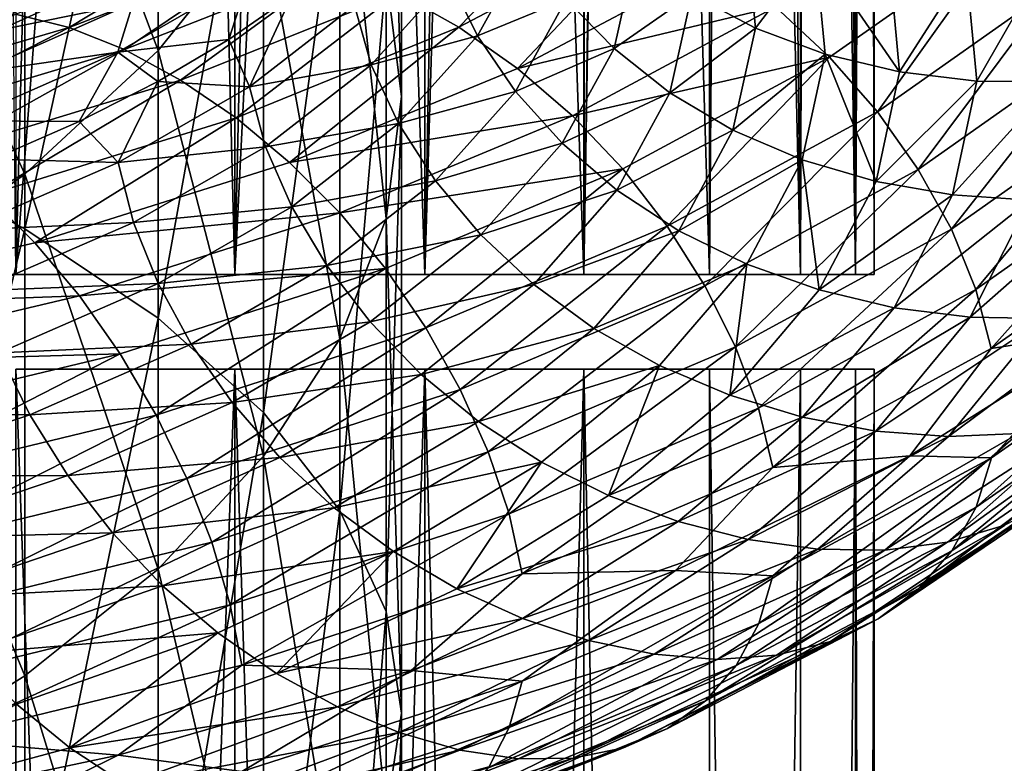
# Model space of a CAD drawing. Header units: metres. Extents: x -44 to 117, y -432 to 89.
# Tile 842 of 1056: x 10.98 to 16.19, y -95.59 to -91.65. Entities that reach past the tile are written whole.
import ezdxf

# ---------------------------------------------------------------- set-up
doc = ezdxf.new("R2010")
doc.units = ezdxf.units.M
doc.layers.add('solid_125568', color=7, linetype='CONTINUOUS')

msp = doc.modelspace()

# ---------------------------------------------------------------- linework, layer by layer
at = {"layer": 'solid_125568'}
for points in [[(10.960173, -93, 349.960144), (12.118184, -48, 348.664337), (10.959921, -48, 349.960388)], [(10.960173, -93, 349.960144), (12.118393, -93, 348.664093), (12.118184, -48, 348.664337)], [(12.118393, -93, 348.664093), (13.124092, -48, 347.246704), (12.118184, -48, 348.664337)], [(12.118393, -93, 348.664093), (13.124221, -93, 347.24649), (13.124092, -48, 347.246704)], [(13.124221, -93, 347.24649), (13.964926, -48, 345.725403), (13.124092, -48, 347.246704)], [(13.124221, -93, 347.24649), (13.96501, -93, 345.72522), (13.964926, -48, 345.725403)], [(13.96501, -93, 345.72522), (14.630137, -48, 344.119476), (13.964926, -48, 345.725403)], [(13.96501, -93, 345.72522), (14.63019, -93, 344.119324), (14.630137, -48, 344.119476)], [(15.11137, -93, 342.449127), (15.111359, -48, 342.449188), (14.630137, -48, 344.119476)], [(14.63019, -93, 344.119324), (15.11137, -93, 342.449127), (14.630137, -48, 344.119476)], [(15.402539, -93, 340.735443), (15.402534, -48, 340.735504), (15.111359, -48, 342.449188)], [(15.11137, -93, 342.449127), (15.402539, -93, 340.735443), (15.111359, -48, 342.449188)], [(15.5, -93, 339), (15.5, -73.585426, 339), (15.402534, -48, 340.735504)], [(15.402539, -93, 340.735443), (15.5, -93, 339), (15.402534, -48, 340.735504)], [(15.40254, -93, 337.264557), (15.414378, -74.941391, 337.373047), (15.5, -73.585426, 339)], [(15.5, -93, 339), (15.40254, -93, 337.264557), (15.5, -73.585426, 339)], [(15.40254, -93, 337.264557), (15.161779, -76.251862, 335.779694), (15.414378, -74.941391, 337.373047)], [(15.111373, -93, 335.550873), (14.752251, -77.500404, 334.243835), (15.161779, -76.251862, 335.779694)], [(15.40254, -93, 337.264557), (15.111373, -93, 335.550873), (15.161779, -76.251862, 335.779694)], [(14.630195, -93, 333.880676), (14.198511, -78.676224, 332.782898), (14.752251, -77.500404, 334.243835)], [(15.111373, -93, 335.550873), (14.630195, -93, 333.880676), (14.752251, -77.500404, 334.243835)], [(13.965014, -93, 332.274811), (13.990423, -79.040337, 332.32782), (14.198511, -78.676224, 332.782898)], [(14.630195, -93, 333.880676), (13.965014, -93, 332.274811), (14.198511, -78.676224, 332.782898)], [(13.965014, -93, 332.274811), (13.516288, -79.769272, 331.413177), (13.990423, -79.040337, 332.32782)], [(13.124227, -93, 330.75351), (12.721319, -80.774399, 330.144592), (13.516288, -79.769272, 331.413177)], [(13.965014, -93, 332.274811), (13.124227, -93, 330.75351), (13.516288, -79.769272, 331.413177)], [(12.118398, -93, 329.335907), (11.830434, -81.687386, 328.985474), (12.721319, -80.774399, 330.144592)], [(13.124227, -93, 330.75351), (12.118398, -93, 329.335907), (12.721319, -80.774399, 330.144592)], [(10.960174, -93, 328.039856), (10.860164, -82.506271, 327.940765), (11.830434, -81.687386, 328.985474)], [(12.118398, -93, 329.335907), (10.960174, -93, 328.039856), (11.830434, -81.687386, 328.985474)], [(10.163809, -92.317497, 190.176788), (10.163809, -88.466766, 191.893631), (11.007415, -88.993637, 192.959457)], [(13, -92.058594, 199.159698), (13, -88.921288, 200.868759), (12.918259, -89.66777, 202.118301)], [(13, -92.058594, 199.159698), (12.918259, -91.413582, 197.854874), (13, -88.921288, 200.868759)], [(11.007415, -92.758163, 191.281067), (10.163809, -92.317497, 190.176788), (11.007415, -88.993637, 192.959457)], [(11.007415, -92.758163, 191.281067), (11.007415, -88.993637, 192.959457), (11.712595, -89.559059, 194.103271)], [(11.712595, -91.814064, 205.710953), (11.712595, -89.197227, 207.418777), (11.007415, -89.936432, 208.458771)], [(11.712595, -91.814064, 205.710953), (12.270483, -91.123314, 204.554718), (11.712595, -89.197227, 207.418777)], [(11.712595, -93.231056, 192.466125), (11.007415, -92.758163, 191.281067), (11.712595, -89.559059, 194.103271)], [(11.712595, -93.231056, 192.466125), (11.712595, -89.559059, 194.103271), (12.270483, -90.155907, 195.310669)], [(12.918259, -92.703606, 200.464508), (12.918259, -89.66777, 202.118301), (12.674063, -90.404869, 203.352127)], [(12.918259, -92.703606, 200.464508), (13, -92.058594, 199.159698), (12.918259, -89.66777, 202.118301)], [(11.007415, -92.468437, 206.806305), (11.007415, -89.936432, 208.458771), (10.163809, -90.625252, 209.427856)], [(11.007415, -92.468437, 206.806305), (11.712595, -91.814064, 205.710953), (11.007415, -89.936432, 208.458771)], [(12.270483, -93.730247, 193.717056), (11.712595, -93.231056, 192.466125), (12.270483, -90.155907, 195.310669)], [(12.270483, -93.730247, 193.717056), (12.270483, -90.155907, 195.310669), (12.674063, -90.776688, 196.566467)], [(12.674063, -93.340508, 201.752914), (12.674063, -90.404869, 203.352127), (12.270483, -91.123314, 204.554718)], [(12.674063, -93.340508, 201.752914), (12.918259, -92.703606, 200.464508), (12.674063, -90.404869, 203.352127)], [(10.163809, -93.078209, 207.826996), (11.007415, -92.468437, 206.806305), (10.163809, -90.625252, 209.427856)], [(12.674063, -94.249451, 195.018143), (12.270483, -93.730247, 193.717056), (12.674063, -90.776688, 196.566467)], [(12.674063, -94.249451, 195.018143), (12.674063, -90.776688, 196.566467), (12.918259, -91.413582, 197.854874)], [(12.981617, -91.510033, 905.407959), (13.984574, -90.988968, 906.794495), (13.303488, -91.691826, 905.227966)], [(13.984574, -90.988968, 906.794495), (14.331314, -91.150787, 906.644043), (13.303488, -91.691826, 905.227966)], [(12.270483, -93.961281, 203.008728), (12.270483, -91.123314, 204.554718), (11.712595, -91.814064, 205.710953)], [(12.270483, -93.961281, 203.008728), (12.674063, -93.340508, 201.752914), (12.270483, -91.123314, 204.554718)], [(13.303488, -91.691826, 905.227966), (14.331314, -91.150787, 906.644043), (13.6139, -91.910088, 905.082886)], [(14.331314, -91.150787, 906.644043), (14.665727, -91.350212, 906.527588), (13.6139, -91.910088, 905.082886)], [(14.87246, -91.697395, 917.214539), (14.820868, -91.161583, 918.750549), (14.53603, -91.516884, 917.108276)], [(15.188924, -91.279213, 918.862671), (14.820868, -91.161583, 918.750549), (14.87246, -91.697395, 917.214539)], [(14.979478, -91.58429, 906.449036), (16.187019, -91.202698, 907.999939), (15.265076, -91.849258, 906.411621)], [(15.265076, -91.849258, 906.411621), (16.187019, -91.202698, 907.999939), (15.517887, -92.138489, 906.414673)], [(16.187019, -91.202698, 907.999939), (16.455189, -91.478378, 908.026855), (15.517887, -92.138489, 906.414673)], [(10.958654, -91.622978, 904.900635), (12.023949, -91.218788, 906.109985), (11.241536, -91.692924, 904.618713)], [(12.023949, -91.218788, 906.109985), (12.334306, -91.269928, 905.853821), (11.241536, -91.692924, 904.618713)], [(13.401952, -91.737991, 913.815186), (13.667377, -91.259438, 915.225586), (13.252989, -91.432793, 913.661316)], [(13.87194, -91.543175, 915.375916), (13.667377, -91.259438, 915.225586), (13.401952, -91.737991, 913.815186)], [(11.241536, -91.692924, 904.618713), (12.334306, -91.269928, 905.853821), (11.534742, -91.810379, 904.356201)], [(12.334306, -91.269928, 905.853821), (12.656024, -91.368217, 905.618164), (11.534742, -91.810379, 904.356201)], [(14.124368, -91.805069, 915.504822), (14.238192, -91.298645, 916.977051), (13.87194, -91.543175, 915.375916)], [(14.53603, -91.516884, 917.108276), (14.238192, -91.298645, 916.977051), (14.124368, -91.805069, 915.504822)], [(15.241847, -91.834709, 917.292847), (15.188924, -91.279213, 918.862671), (14.87246, -91.697395, 917.214539)], [(15.635324, -91.92765, 917.342651), (15.188924, -91.279213, 918.862671), (15.241847, -91.834709, 917.292847)], [(15.635324, -91.92765, 917.342651), (15.580966, -91.350777, 918.948364), (15.188924, -91.279213, 918.862671)], [(10.869204, -91.707787, 907.512451), (11.709315, -91.328293, 908.70874), (11.031415, -91.519981, 907.236084)], [(11.579905, -91.561882, 908.959534), (11.709315, -91.328293, 908.70874), (10.869204, -91.707787, 907.512451)], [(11.534742, -91.810379, 904.356201), (12.656024, -91.368217, 905.618164), (11.83148, -91.971268, 904.118774)], [(12.656024, -91.368217, 905.618164), (12.981617, -91.510033, 905.407959), (11.83148, -91.971268, 904.118774)], [(13.6139, -91.910088, 905.082886), (14.665727, -91.350212, 906.527588), (14.979478, -91.58429, 906.449036)], [(15.987391, -91.376785, 919.006592), (15.580966, -91.350777, 918.948364), (15.635324, -91.92765, 917.342651)], [(16.398596, -91.357765, 919.036438), (15.987391, -91.376785, 919.006592), (16.043219, -91.976242, 917.363831)], [(16.455866, -91.980484, 917.356262), (16.398596, -91.357765, 919.036438), (16.043219, -91.976242, 917.363831)], [(10.236534, -91.727295, 905.807129), (11.231927, -91.372841, 906.95105), (10.450805, -91.640366, 905.500854)], [(11.031415, -91.519981, 907.236084), (11.231927, -91.372841, 906.95105), (10.236534, -91.727295, 905.807129)], [(12.918259, -94.782135, 196.353012), (12.674063, -94.249451, 195.018143), (12.918259, -91.413582, 197.854874)], [(12.918259, -94.782135, 196.353012), (12.918259, -91.413582, 197.854874), (13, -92.058594, 199.159698)], [(16.043219, -91.976242, 917.363831), (15.987391, -91.376785, 919.006592), (15.635324, -91.92765, 917.342651)], [(11.499887, -91.824478, 909.192688), (12.087253, -91.756088, 910.485107), (12.194606, -91.420944, 910.441711)], [(11.499887, -91.824478, 909.192688), (12.194606, -91.420944, 910.441711), (11.579905, -91.561882, 908.959534)], [(12.194606, -91.420944, 910.441711), (12.087253, -91.756088, 910.485107), (12.420008, -91.523674, 911.194336)], [(12.840405, -91.890205, 912.297607), (13.252989, -91.432793, 913.661316), (12.750727, -91.577065, 912.133423)], [(13.401952, -91.737991, 913.815186), (13.252989, -91.432793, 913.661316), (12.840405, -91.890205, 912.297607)], [(10.053727, -91.861168, 906.108459), (11.031415, -91.519981, 907.236084), (10.236534, -91.727295, 905.807129)], [(10.869204, -91.707787, 907.512451), (11.031415, -91.519981, 907.236084), (10.053727, -91.861168, 906.108459)], [(11.83148, -91.971268, 904.118774), (12.981617, -91.510033, 905.407959), (12.124833, -92.171562, 903.911743)], [(12.195448, -92.007919, 910.824463), (12.420008, -91.523674, 911.194336), (12.087253, -91.756088, 910.485107)], [(12.981617, -91.510033, 905.407959), (13.303488, -91.691826, 905.227966), (12.124833, -92.171562, 903.911743)], [(12.195448, -92.007919, 910.824463), (12.750727, -91.577065, 912.133423), (12.420008, -91.523674, 911.194336)], [(14.419854, -92.038452, 915.608643), (14.53603, -91.516884, 917.108276), (14.124368, -91.805069, 915.504822)], [(14.87246, -91.697395, 917.214539), (14.53603, -91.516884, 917.108276), (14.419854, -92.038452, 915.608643)], [(15.517887, -92.138489, 906.414673), (16.455189, -91.478378, 908.026855), (15.733931, -92.444641, 906.456543)], [(16.455189, -91.478378, 908.026855), (16.684336, -91.773613, 908.089417), (15.733931, -92.444641, 906.456543)], [(10.749079, -91.931824, 907.773682), (11.579905, -91.561882, 908.959534), (10.869204, -91.707787, 907.512451)], [(11.499887, -91.824478, 909.192688), (11.579905, -91.561882, 908.959534), (10.749079, -91.931824, 907.773682)], [(13.602586, -92.031174, 913.946533), (13.87194, -91.543175, 915.375916), (13.401952, -91.737991, 913.815186)], [(14.124368, -91.805069, 915.504822), (13.87194, -91.543175, 915.375916), (13.602586, -92.031174, 913.946533)], [(10.958654, -91.622978, 904.900635), (11.241536, -91.692924, 904.618713), (10.020074, -92.050011, 903.488525)], [(12.840405, -91.890205, 912.297607), (12.750727, -91.577065, 912.133423), (12.195448, -92.007919, 910.824463)], [(13.6139, -91.910088, 905.082886), (14.979478, -91.58429, 906.449036), (13.90509, -92.161354, 904.977356)], [(13.90509, -92.161354, 904.977356), (14.979478, -91.58429, 906.449036), (15.265076, -91.849258, 906.411621)], [(10.020074, -92.050011, 903.488525), (11.241536, -91.692924, 904.618713), (10.281411, -92.184875, 903.201965)], [(11.241536, -91.692924, 904.618713), (11.534742, -91.810379, 904.356201), (10.281411, -92.184875, 903.201965)], [(12.124833, -92.171562, 903.911743), (13.303488, -91.691826, 905.227966), (12.407725, -92.40728, 903.740417)], [(13.303488, -91.691826, 905.227966), (13.6139, -91.910088, 905.082886), (12.407725, -92.40728, 903.740417)], [(14.753625, -92.236557, 915.684143), (14.87246, -91.697395, 917.214539), (14.419854, -92.038452, 915.608643)], [(15.241847, -91.834709, 917.292847), (14.87246, -91.697395, 917.214539), (14.753625, -92.236557, 915.684143)], [(11.499887, -91.824478, 909.192688), (11.711609, -91.978905, 909.792358), (12.087253, -91.756088, 910.485107)], [(12.195448, -92.007919, 910.824463), (12.087253, -91.756088, 910.485107), (11.711609, -91.978905, 909.792358)], [(12.984758, -92.201584, 912.437561), (13.401952, -91.737991, 913.815186), (12.840405, -91.890205, 912.297607)], [(13.602586, -92.031174, 913.946533), (13.401952, -91.737991, 913.815186), (12.984758, -92.201584, 912.437561)], [(15.733931, -92.444641, 906.456543), (16.684336, -91.773613, 908.089417), (15.909102, -92.760468, 906.5354)], [(16.684336, -91.773613, 908.089417), (16.87011, -92.081322, 908.185364), (15.909102, -92.760468, 906.5354)], [(10.281411, -92.184875, 903.201965), (11.534742, -91.810379, 904.356201), (10.545898, -92.363083, 902.940002)], [(11.534742, -91.810379, 904.356201), (11.83148, -91.971268, 904.118774), (10.545898, -92.363083, 902.940002)], [(10.674828, -92.187637, 908.013), (11.294443, -92.190681, 909.118286), (11.499887, -91.824478, 909.192688)], [(10.674828, -92.187637, 908.013), (11.499887, -91.824478, 909.192688), (10.749079, -91.931824, 907.773682)], [(11.712595, -94.558136, 204.21611), (11.712595, -91.814064, 205.710953), (11.007415, -92.468437, 206.806305)], [(11.499887, -91.824478, 909.192688), (11.294443, -92.190681, 909.118286), (11.711609, -91.978905, 909.792358)], [(11.712595, -94.558136, 204.21611), (12.270483, -93.961281, 203.008728), (11.712595, -91.814064, 205.710953)], [(13.850156, -92.305435, 914.052185), (14.124368, -91.805069, 915.504822), (13.602586, -92.031174, 913.946533)], [(14.419854, -92.038452, 915.608643), (14.124368, -91.805069, 915.504822), (13.850156, -92.305435, 914.052185)], [(15.120108, -92.393639, 915.728699), (15.241847, -91.834709, 917.292847), (14.753625, -92.236557, 915.684143)], [(15.510509, -92.508049, 915.742737), (15.241847, -91.834709, 917.292847), (15.120108, -92.393639, 915.728699)], [(15.510509, -92.508049, 915.742737), (15.635324, -91.92765, 917.342651), (15.241847, -91.834709, 917.292847)], [(13.90509, -92.161354, 904.977356), (15.265076, -91.849258, 906.411621), (14.170113, -92.441399, 904.915039)], [(14.170113, -92.441399, 904.915039), (15.265076, -91.849258, 906.411621), (14.404703, -92.743385, 904.895813)], [(15.265076, -91.849258, 906.411621), (15.517887, -92.138489, 906.414673), (14.404703, -92.743385, 904.895813)], [(12.281218, -92.323814, 910.97998), (12.840405, -91.890205, 912.297607), (12.195448, -92.007919, 910.824463)], [(12.984758, -92.201584, 912.437561), (12.840405, -91.890205, 912.297607), (12.281218, -92.323814, 910.97998)], [(12.407725, -92.40728, 903.740417), (13.6139, -91.910088, 905.082886), (13.90509, -92.161354, 904.977356)], [(16.043219, -91.976242, 917.363831), (15.635324, -91.92765, 917.342651), (15.510509, -92.508049, 915.742737)], [(10.545898, -92.363083, 902.940002), (11.83148, -91.971268, 904.118774), (10.807374, -92.580177, 902.708679)], [(11.83148, -91.971268, 904.118774), (12.124833, -92.171562, 903.911743), (10.807374, -92.580177, 902.708679)], [(11.500674, -92.406586, 909.573608), (11.711609, -91.978905, 909.792358), (11.294443, -92.190681, 909.118286)], [(11.500674, -92.406586, 909.573608), (12.195448, -92.007919, 910.824463), (11.711609, -91.978905, 909.792358)], [(15.915201, -92.5793, 915.727051), (16.043219, -91.976242, 917.363831), (15.510509, -92.508049, 915.742737)], [(16.455866, -91.980484, 917.356262), (16.043219, -91.976242, 917.363831), (15.915201, -92.5793, 915.727051)], [(16.32456, -92.606895, 915.682312), (16.455866, -91.980484, 917.356262), (15.915201, -92.5793, 915.727051)], [(12.281218, -92.323814, 910.97998), (12.195448, -92.007919, 910.824463), (11.500674, -92.406586, 909.573608)], [(13.179193, -92.504036, 912.550415), (13.602586, -92.031174, 913.946533), (12.984758, -92.201584, 912.437561)], [(13.850156, -92.305435, 914.052185), (13.602586, -92.031174, 913.946533), (13.179193, -92.504036, 912.550415)], [(14.139935, -92.553848, 914.129089), (14.419854, -92.038452, 915.608643), (13.850156, -92.305435, 914.052185)], [(14.753625, -92.236557, 915.684143), (14.419854, -92.038452, 915.608643), (14.139935, -92.553848, 914.129089)], [(13, -95.321602, 197.704895), (13, -92.058594, 199.159698), (12.918259, -92.703606, 200.464508)], [(13, -95.321602, 197.704895), (12.918259, -94.782135, 196.353012), (13, -92.058594, 199.159698)], [(15.909102, -92.760468, 906.5354), (16.87011, -92.081322, 908.185364), (16.039257, -93.078735, 906.649353)], [(16.87011, -92.081322, 908.185364), (17.008121, -92.394447, 908.312378), (16.039257, -93.078735, 906.649353)], [(14.404703, -92.743385, 904.895813), (15.517887, -92.138489, 906.414673), (14.605194, -93.05983, 904.918396)], [(15.517887, -92.138489, 906.414673), (15.733931, -92.444641, 906.456543), (14.605194, -93.05983, 904.918396)], [(10.674828, -92.187637, 908.013), (10.838305, -92.389488, 908.466492), (11.294443, -92.190681, 909.118286)], [(10.807374, -92.580177, 902.708679), (12.124833, -92.171562, 903.911743), (11.059509, -92.831741, 902.513794)], [(11.500674, -92.406586, 909.573608), (11.294443, -92.190681, 909.118286), (10.838305, -92.389488, 908.466492)], [(12.124833, -92.171562, 903.911743), (12.407725, -92.40728, 903.740417), (11.059509, -92.831741, 902.513794)], [(12.419313, -92.641174, 911.106567), (12.984758, -92.201584, 912.437561), (12.281218, -92.323814, 910.97998)], [(12.407725, -92.40728, 903.740417), (13.90509, -92.161354, 904.977356), (12.673054, -92.674454, 903.609985)], [(13.179193, -92.504036, 912.550415), (12.984758, -92.201584, 912.437561), (12.419313, -92.641174, 911.106567)], [(12.673054, -92.674454, 903.609985), (13.90509, -92.161354, 904.977356), (14.170113, -92.441399, 904.915039)], [(14.467255, -92.769424, 914.174255), (14.753625, -92.236557, 915.684143), (14.139935, -92.553848, 914.129089)], [(15.120108, -92.393639, 915.728699), (14.753625, -92.236557, 915.684143), (14.467255, -92.769424, 914.174255)], [(13.4191, -92.790428, 912.633545), (13.850156, -92.305435, 914.052185), (13.179193, -92.504036, 912.550415)], [(14.139935, -92.553848, 914.129089), (13.850156, -92.305435, 914.052185), (13.4191, -92.790428, 912.633545)], [(10.163809, -96.29229, 188.770844), (10.163809, -92.317497, 190.176788), (11.007415, -92.758163, 191.281067)], [(11.581553, -92.725113, 909.721069), (12.281218, -92.323814, 910.97998), (11.500674, -92.406586, 909.573608)], [(12.419313, -92.641174, 911.106567), (12.281218, -92.323814, 910.97998), (11.581553, -92.725113, 909.721069)], [(10.67555, -92.765144, 908.392273), (11.500674, -92.406586, 909.573608), (10.838305, -92.389488, 908.466492)], [(11.581553, -92.725113, 909.721069), (11.500674, -92.406586, 909.573608), (10.67555, -92.765144, 908.392273)], [(11.059509, -92.831741, 902.513794), (12.407725, -92.40728, 903.740417), (12.673054, -92.674454, 903.609985)], [(14.826672, -92.946121, 914.185669), (15.120108, -92.393639, 915.728699), (14.467255, -92.769424, 914.174255)], [(15.209562, -93.081848, 914.164551), (15.120108, -92.393639, 915.728699), (14.826672, -92.946121, 914.185669)], [(15.209562, -93.081848, 914.164551), (15.510509, -92.508049, 915.742737), (15.120108, -92.393639, 915.728699)], [(16.039257, -93.078735, 906.649353), (17.008121, -92.394447, 908.312378), (16.120249, -93.392227, 906.796448)], [(17.008121, -92.394447, 908.312378), (17.093987, -92.705948, 908.468079), (16.120249, -93.392227, 906.796448)], [(12.673054, -92.674454, 903.609985), (14.170113, -92.441399, 904.915039), (12.914495, -92.968468, 903.524902)], [(12.914495, -92.968468, 903.524902), (14.170113, -92.441399, 904.915039), (13.128205, -93.282272, 903.485291)], [(14.170113, -92.441399, 904.915039), (14.404703, -92.743385, 904.895813), (13.128205, -93.282272, 903.485291)], [(14.605194, -93.05983, 904.918396), (15.733931, -92.444641, 906.456543), (14.767779, -93.383301, 904.981323)], [(15.733931, -92.444641, 906.456543), (15.909102, -92.760468, 906.5354), (14.767779, -93.383301, 904.981323)], [(11.007415, -95.12355, 205.359924), (11.007415, -92.468437, 206.806305), (10.163809, -93.078209, 207.826996)], [(11.007415, -95.12355, 205.359924), (11.712595, -94.558136, 204.21611), (11.007415, -92.468437, 206.806305)], [(12.605327, -92.952614, 911.201721), (13.179193, -92.504036, 912.550415), (12.419313, -92.641174, 911.106567)], [(13.4191, -92.790428, 912.633545), (13.179193, -92.504036, 912.550415), (12.605327, -92.952614, 911.201721)], [(15.915201, -92.5793, 915.727051), (15.510509, -92.508049, 915.742737), (15.209562, -93.081848, 914.164551)], [(13.699891, -93.053589, 912.684204), (14.139935, -92.553848, 914.129089), (13.4191, -92.790428, 912.633545)], [(14.467255, -92.769424, 914.174255), (14.139935, -92.553848, 914.129089), (13.699891, -93.053589, 912.684204)], [(10.807374, -92.580177, 902.708679), (11.059509, -92.831741, 902.513794), (9.585118, -93.175262, 901.413818)], [(15.606456, -93.175591, 914.112427), (15.915201, -92.5793, 915.727051), (15.209562, -93.081848, 914.164551)], [(16.32456, -92.606895, 915.682312), (15.915201, -92.5793, 915.727051), (15.606456, -93.175591, 914.112427)], [(16.007879, -93.226349, 914.031128), (16.32456, -92.606895, 915.682312), (15.606456, -93.175591, 914.112427)], [(16.728992, -92.590248, 915.609619), (16.32456, -92.606895, 915.682312), (16.007879, -93.226349, 914.031128)], [(16.404419, -93.233032, 913.922424), (16.728992, -92.590248, 915.609619), (16.007879, -93.226349, 914.031128)], [(11.711812, -93.048195, 909.8349), (12.419313, -92.641174, 911.106567), (11.581553, -92.725113, 909.721069)], [(12.605327, -92.952614, 911.201721), (12.419313, -92.641174, 911.106567), (11.711812, -93.048195, 909.8349)], [(11.059509, -92.831741, 902.513794), (12.673054, -92.674454, 903.609985), (11.295938, -93.113365, 902.361145)], [(11.295938, -93.113365, 902.361145), (12.673054, -92.674454, 903.609985), (12.914495, -92.968468, 903.524902)], [(12.918259, -95.861069, 199.056763), (12.918259, -92.703606, 200.464508), (12.674063, -93.340508, 201.752914)], [(12.918259, -95.861069, 199.056763), (13, -95.321602, 197.704895), (12.918259, -92.703606, 200.464508)], [(16.120249, -93.392227, 906.796448), (17.093987, -92.705948, 908.468079), (16.748922, -93.292503, 907.956055)], [(11.007415, -96.643967, 189.906586), (10.163809, -96.29229, 188.770844), (11.007415, -92.758163, 191.281067)], [(10.750623, -93.086151, 908.532104), (11.581553, -92.725113, 909.721069), (10.67555, -92.765144, 908.392273)], [(11.711812, -93.048195, 909.8349), (11.581553, -92.725113, 909.721069), (10.750623, -93.086151, 908.532104)], [(11.007415, -96.643967, 189.906586), (11.007415, -92.758163, 191.281067), (11.712595, -93.231056, 192.466125)], [(13.128205, -93.282272, 903.485291), (14.404703, -92.743385, 904.895813), (13.310871, -93.608238, 903.490234)], [(14.404703, -92.743385, 904.895813), (14.605194, -93.05983, 904.918396), (13.310871, -93.608238, 903.490234)], [(14.017053, -93.286308, 912.69989), (14.467255, -92.769424, 914.174255), (13.699891, -93.053589, 912.684204)], [(14.826672, -92.946121, 914.185669), (14.467255, -92.769424, 914.174255), (14.017053, -93.286308, 912.69989)], [(14.767779, -93.383301, 904.981323), (15.909102, -92.760468, 906.5354), (14.888599, -93.706421, 905.08313)], [(15.909102, -92.760468, 906.5354), (16.039257, -93.078735, 906.649353), (14.888599, -93.706421, 905.08313)], [(12.834833, -93.250755, 911.263184), (13.4191, -92.790428, 912.633545), (12.605327, -92.952614, 911.201721)], [(13.699891, -93.053589, 912.684204), (13.4191, -92.790428, 912.633545), (12.834833, -93.250755, 911.263184)], [(9.585118, -93.175262, 901.413818), (11.059509, -92.831741, 902.513794), (11.295938, -93.113365, 902.361145)], [(11.295938, -93.113365, 902.361145), (12.914495, -92.968468, 903.524902), (11.511035, -93.420044, 902.255615)], [(11.511035, -93.420044, 902.255615), (12.914495, -92.968468, 903.524902), (11.701418, -93.74456, 902.197754)], [(12.914495, -92.968468, 903.524902), (13.128205, -93.282272, 903.485291), (11.701418, -93.74456, 902.197754)], [(11.887277, -93.368225, 909.91333), (12.605327, -92.952614, 911.201721), (11.711812, -93.048195, 909.8349)], [(12.834833, -93.250755, 911.263184), (12.605327, -92.952614, 911.201721), (11.887277, -93.368225, 909.91333)], [(14.365333, -93.482246, 912.679077), (14.826672, -92.946121, 914.185669), (14.017053, -93.286308, 912.69989)], [(14.736377, -93.63887, 912.623718), (14.826672, -92.946121, 914.185669), (14.365333, -93.482246, 912.679077)], [(14.736377, -93.63887, 912.623718), (15.209562, -93.081848, 914.164551), (14.826672, -92.946121, 914.185669)], [(15.5, -93, 339), (-15.5, -93, 339), (-15.402539, -93, 337.264557)], [(15.402539, -93, 340.735443), (-15.5, -93, 339), (15.5, -93, 339)], [(-15.40254, -93, 340.735443), (-15.5, -93, 339), (15.402539, -93, 340.735443)], [(-15.40254, -93, 340.735443), (15.402539, -93, 340.735443), (15.11137, -93, 342.449127)], [(-15.40254, -93, 340.735443), (15.11137, -93, 342.449127), (-15.111373, -93, 342.449127)], [(15.40254, -93, 337.264557), (-15.402539, -93, 337.264557), (-15.11137, -93, 335.550873)], [(15.5, -93, 339), (-15.402539, -93, 337.264557), (15.40254, -93, 337.264557)], [(-15.111373, -93, 342.449127), (15.11137, -93, 342.449127), (14.63019, -93, 344.119324)], [(-15.111373, -93, 342.449127), (14.63019, -93, 344.119324), (-14.630195, -93, 344.119324)], [(15.111373, -93, 335.550873), (-15.11137, -93, 335.550873), (-14.63019, -93, 333.880676)], [(15.40254, -93, 337.264557), (-15.11137, -93, 335.550873), (15.111373, -93, 335.550873)], [(-14.630195, -93, 344.119324), (14.63019, -93, 344.119324), (13.96501, -93, 345.72522)], [(-14.630195, -93, 344.119324), (13.96501, -93, 345.72522), (-13.965014, -93, 345.725189)], [(14.630195, -93, 333.880676), (-14.63019, -93, 333.880676), (-13.96501, -93, 332.27478)], [(15.111373, -93, 335.550873), (-14.63019, -93, 333.880676), (14.630195, -93, 333.880676)], [(-13.965014, -93, 345.725189), (13.96501, -93, 345.72522), (13.124221, -93, 347.24649)], [(-13.965014, -93, 345.725189), (13.124221, -93, 347.24649), (-13.124227, -93, 347.24649)], [(13.965014, -93, 332.274811), (-13.96501, -93, 332.27478), (-13.124221, -93, 330.75351)], [(14.630195, -93, 333.880676), (-13.96501, -93, 332.27478), (13.965014, -93, 332.274811)], [(-13.124227, -93, 347.24649), (13.124221, -93, 347.24649), (12.118393, -93, 348.664093)], [(-13.124227, -93, 347.24649), (12.118393, -93, 348.664093), (-12.118398, -93, 348.664093)], [(13.124227, -93, 330.75351), (-13.124221, -93, 330.75351), (-12.118393, -93, 329.335907)], [(13.965014, -93, 332.274811), (-13.124221, -93, 330.75351), (13.124227, -93, 330.75351)], [(-12.118398, -93, 348.664093), (12.118393, -93, 348.664093), (10.960173, -93, 349.960144)], [(12.118398, -93, 329.335907), (-12.118393, -93, 329.335907), (-10.960173, -93, 328.039856)], [(13.124227, -93, 330.75351), (-12.118393, -93, 329.335907), (12.118398, -93, 329.335907)], [(12.118398, -93, 329.335907), (-10.960173, -93, 328.039856), (10.960174, -93, 328.039856)], [(10.163809, -95.650429, 206.425766), (11.007415, -95.12355, 205.359924), (10.163809, -93.078209, 207.826996)], [(10.871567, -93.414619, 908.634216), (11.711812, -93.048195, 909.8349), (10.750623, -93.086151, 908.532104)], [(11.887277, -93.368225, 909.91333), (11.711812, -93.048195, 909.8349), (10.871567, -93.414619, 908.634216)], [(13.103431, -93.528206, 911.288696), (13.699891, -93.053589, 912.684204), (12.834833, -93.250755, 911.263184)], [(14.017053, -93.286308, 912.69989), (13.699891, -93.053589, 912.684204), (13.103431, -93.528206, 911.288696)], [(13.310871, -93.608238, 903.490234), (14.605194, -93.05983, 904.918396), (13.459026, -93.938797, 903.538574)], [(14.605194, -93.05983, 904.918396), (14.767779, -93.383301, 904.981323), (13.459026, -93.938797, 903.538574)], [(15.606456, -93.175591, 914.112427), (15.209562, -93.081848, 914.164551), (14.736377, -93.63887, 912.623718)], [(14.888599, -93.706421, 905.08313), (16.039257, -93.078735, 906.649353), (14.9638, -94.021797, 905.222168)], [(16.039257, -93.078735, 906.649353), (16.120249, -93.392227, 906.796448), (14.9638, -94.021797, 905.222168)], [(9.585118, -93.175262, 901.413818), (11.295938, -93.113365, 902.361145), (9.78995, -93.469696, 901.241699)], [(9.78995, -93.469696, 901.241699), (11.295938, -93.113365, 902.361145), (11.511035, -93.420044, 902.255615)], [(15.120975, -93.754669, 912.536316), (15.606456, -93.175591, 914.112427), (14.736377, -93.63887, 912.623718)], [(16.007879, -93.226349, 914.031128), (15.606456, -93.175591, 914.112427), (15.120975, -93.754669, 912.536316)], [(11.712595, -97.021362, 191.125427), (11.007415, -96.643967, 189.906586), (11.712595, -93.231056, 192.466125)], [(11.712595, -97.021362, 191.125427), (11.712595, -93.231056, 192.466125), (12.270483, -93.730247, 193.717056)], [(15.509918, -93.82814, 912.419373), (16.007879, -93.226349, 914.031128), (15.120975, -93.754669, 912.536316)], [(16.404419, -93.233032, 913.922424), (16.007879, -93.226349, 914.031128), (15.509918, -93.82814, 912.419373)], [(15.894076, -93.857704, 912.275696), (16.404419, -93.233032, 913.922424), (15.509918, -93.82814, 912.419373)], [(16.786732, -93.19445, 913.788574), (16.404419, -93.233032, 913.922424), (15.894076, -93.857704, 912.275696)], [(16.264423, -93.841667, 912.108276), (16.786732, -93.19445, 913.788574), (15.894076, -93.857704, 912.275696)], [(11.701418, -93.74456, 902.197754), (13.128205, -93.282272, 903.485291), (11.864168, -94.079163, 902.186829)], [(13.128205, -93.282272, 903.485291), (13.310871, -93.608238, 903.490234), (11.864168, -94.079163, 902.186829)], [(12.103756, -93.677597, 909.954346), (12.834833, -93.250755, 911.263184), (11.887277, -93.368225, 909.91333)], [(13.103431, -93.528206, 911.288696), (12.834833, -93.250755, 911.263184), (12.103756, -93.677597, 909.954346)], [(13.406813, -93.777519, 911.276062), (14.017053, -93.286308, 912.69989), (13.103431, -93.528206, 911.288696)], [(14.365333, -93.482246, 912.679077), (14.017053, -93.286308, 912.69989), (13.406813, -93.777519, 911.276062)], [(15.690176, -93.959976, 906.308655), (16.748922, -93.292503, 907.956055), (16.120962, -93.970131, 907.174438)], [(16.120249, -93.392227, 906.796448), (16.748922, -93.292503, 907.956055), (15.690176, -93.959976, 906.308655)], [(17.094778, -93.289467, 908.848389), (17.009775, -93.55761, 909.070679), (16.040787, -94.230408, 907.402954)], [(16.120962, -93.970131, 907.174438), (17.094778, -93.289467, 908.848389), (16.040787, -94.230408, 907.402954)], [(16.748922, -93.292503, 907.956055), (17.094778, -93.289467, 908.848389), (16.120962, -93.970131, 907.174438)], [(12.674063, -96.393753, 200.391647), (12.674063, -93.340508, 201.752914), (12.270483, -93.961281, 203.008728)], [(12.674063, -96.393753, 200.391647), (12.918259, -95.861069, 199.056763), (12.674063, -93.340508, 201.752914)], [(11.034492, -93.742737, 908.69696), (11.887277, -93.368225, 909.91333), (10.871567, -93.414619, 908.634216)], [(12.103756, -93.677597, 909.954346), (11.887277, -93.368225, 909.91333), (11.034492, -93.742737, 908.69696)], [(13.459026, -93.938797, 903.538574), (14.767779, -93.383301, 904.981323), (13.569142, -94.266403, 903.629211)], [(14.767779, -93.383301, 904.981323), (14.888599, -93.706421, 905.08313), (13.569142, -94.266403, 903.629211)], [(14.9638, -94.021797, 905.222168), (16.120249, -93.392227, 906.796448), (15.690176, -93.959976, 906.308655)], [(9.78995, -93.469696, 901.241699), (11.511035, -93.420044, 902.255615), (9.976252, -93.787598, 901.118347)], [(11.034492, -93.742737, 908.69696), (10.871567, -93.414619, 908.634216), (9.908066, -93.732437, 907.515808)], [(9.976252, -93.787598, 901.118347), (11.511035, -93.420044, 902.255615), (10.141137, -94.121613, 901.044495)], [(11.511035, -93.420044, 902.255615), (11.701418, -93.74456, 902.197754), (10.141137, -94.121613, 901.044495)], [(10.960142, -93.5, 328.039825), (12.118269, -93.5, 329.335754), (10.960155, -125.699997, 328.039856)], [(10.960142, -93.5, 328.039825), (10.960155, -93.5, 349.960144), (12.118285, -93.5, 348.664215)], [(10.960142, -93.5, 328.039825), (12.118285, -93.5, 348.664215), (12.118269, -93.5, 329.335754)], [(12.118269, -93.5, 329.335754), (12.118388, -125.699997, 329.335907), (10.960155, -125.699997, 328.039856)], [(10.960155, -93.5, 349.960144), (10.960155, -125.699997, 349.960144), (12.118388, -125.699997, 348.664093)], [(12.118285, -93.5, 348.664215), (10.960155, -93.5, 349.960144), (12.118388, -125.699997, 348.664093)], [(12.118269, -93.5, 329.335754), (13.124176, -93.5, 330.753418), (12.118388, -125.699997, 329.335907)], [(12.118269, -93.5, 329.335754), (12.118285, -93.5, 348.664215), (13.124198, -93.5, 347.246552)], [(12.118269, -93.5, 329.335754), (13.124198, -93.5, 347.246552), (13.124176, -93.5, 330.753418)], [(12.118285, -93.5, 348.664215), (12.118388, -125.699997, 348.664093), (13.124225, -125.699997, 347.24649)], [(13.124198, -93.5, 347.246552), (12.118285, -93.5, 348.664215), (13.124225, -125.699997, 347.24649)], [(13.124176, -93.5, 330.753418), (13.124225, -125.699997, 330.75351), (12.118388, -125.699997, 329.335907)], [(13.124176, -93.5, 330.753418), (13.965055, -93.5, 332.274872), (13.124225, -125.699997, 330.75351)], [(13.124176, -93.5, 330.753418), (13.124198, -93.5, 347.246552), (13.965068, -93.5, 345.725098)], [(13.124176, -93.5, 330.753418), (13.965068, -93.5, 345.725098), (13.965055, -93.5, 332.274872)], [(13.124198, -93.5, 347.246552), (13.124225, -125.699997, 347.24649), (13.965017, -125.699997, 345.725189)], [(13.965068, -93.5, 345.725098), (13.124198, -93.5, 347.246552), (13.965017, -125.699997, 345.725189)], [(13.965055, -93.5, 332.274872), (13.965017, -125.699997, 332.274811), (13.124225, -125.699997, 330.75351)], [(13.739979, -93.992096, 911.224304), (14.365333, -93.482246, 912.679077), (13.406813, -93.777519, 911.276062)], [(14.094941, -94.168968, 911.136047), (14.365333, -93.482246, 912.679077), (13.739979, -93.992096, 911.224304)], [(13.965055, -93.5, 332.274872), (14.630192, -125.699997, 333.880676), (13.965017, -125.699997, 332.274811)], [(13.965068, -93.5, 345.725098), (13.965017, -125.699997, 345.725189), (14.630192, -125.699997, 344.119324)], [(13.965055, -93.5, 332.274872), (14.630218, -93.5, 333.880737), (14.630192, -125.699997, 333.880676)], [(13.965055, -93.5, 332.274872), (13.965068, -93.5, 345.725098), (14.630223, -93.5, 344.119232)], [(13.965055, -93.5, 332.274872), (14.630223, -93.5, 344.119232), (14.630218, -93.5, 333.880737)], [(14.630223, -93.5, 344.119232), (13.965068, -93.5, 345.725098), (14.630192, -125.699997, 344.119324)], [(14.094941, -94.168968, 911.136047), (14.736377, -93.63887, 912.623718), (14.365333, -93.482246, 912.679077)], [(15.111361, -93.5, 335.550842), (15.111382, -125.699997, 335.550934), (14.630192, -125.699997, 333.880676)], [(14.630218, -93.5, 333.880737), (15.111361, -93.5, 335.550842), (14.630192, -125.699997, 333.880676)], [(14.630223, -93.5, 344.119232), (14.630192, -125.699997, 344.119324), (15.111382, -125.699997, 342.449066)], [(14.630218, -93.5, 333.880737), (14.630223, -93.5, 344.119232), (15.111362, -93.5, 342.449158)], [(14.630218, -93.5, 333.880737), (15.111362, -93.5, 342.449158), (15.111361, -93.5, 335.550842)], [(15.111362, -93.5, 342.449158), (14.630223, -93.5, 344.119232), (15.111382, -125.699997, 342.449066)], [(15.111361, -93.5, 335.550842), (15.402516, -93.5, 337.264343), (15.111382, -125.699997, 335.550934)], [(15.111361, -93.5, 335.550842), (15.111362, -93.5, 342.449158), (15.402517, -93.5, 340.735626)], [(15.111361, -93.5, 335.550842), (15.402517, -93.5, 340.735626), (15.402516, -93.5, 337.264343)], [(15.402517, -93.5, 340.735626), (15.111362, -93.5, 342.449158), (15.111382, -125.699997, 342.449066)], [(15.402516, -93.5, 337.264343), (15.402539, -125.699997, 337.264557), (15.111382, -125.699997, 335.550934)], [(15.402517, -93.5, 340.735626), (15.111382, -125.699997, 342.449066), (15.402539, -125.699997, 340.735443)], [(15.402516, -93.5, 337.264343), (15.5, -93.5, 339), (15.402539, -125.699997, 337.264557)], [(15.402516, -93.5, 337.264343), (15.402517, -93.5, 340.735626), (15.5, -93.5, 339)], [(15.402517, -93.5, 340.735626), (15.402539, -125.699997, 340.735443), (15.5, -125.699997, 339)], [(15.402517, -93.5, 340.735626), (15.5, -125.699997, 339), (15.5, -93.5, 339)], [(15.5, -93.5, 339), (15.5, -125.699997, 339), (15.402539, -125.699997, 337.264557)], [(12.357086, -93.968712, 909.955994), (13.103431, -93.528206, 911.288696), (12.103756, -93.677597, 909.954346)], [(13.406813, -93.777519, 911.276062), (13.103431, -93.528206, 911.288696), (12.357086, -93.968712, 909.955994)], [(11.864168, -94.079163, 902.186829), (13.310871, -93.608238, 903.490234), (11.996197, -94.416145, 902.222168)], [(13.310871, -93.608238, 903.490234), (13.459026, -93.938797, 903.538574), (11.996197, -94.416145, 902.222168)], [(17.009775, -93.55761, 909.070679), (16.872623, -93.800156, 909.306335), (15.911461, -94.462234, 907.649292)], [(16.040787, -94.230408, 907.402954), (17.009775, -93.55761, 909.070679), (15.911461, -94.462234, 907.649292)], [(15.120975, -93.754669, 912.536316), (14.736377, -93.63887, 912.623718), (14.094941, -94.168968, 911.136047)], [(11.235492, -94.062698, 908.718811), (12.103756, -93.677597, 909.954346), (11.034492, -93.742737, 908.69696)], [(12.357086, -93.968712, 909.955994), (12.103756, -93.677597, 909.954346), (11.235492, -94.062698, 908.718811)], [(13.569142, -94.266403, 903.629211), (14.888599, -93.706421, 905.08313), (13.6377, -94.583511, 903.760925)], [(14.888599, -93.706421, 905.08313), (14.9638, -94.021797, 905.222168), (13.6377, -94.583511, 903.760925)], [(16.92837, -93.667221, 911.714966), (16.611954, -93.77832, 911.920288), (15.888754, -94.416786, 910.268677)], [(16.191345, -94.32547, 910.036316), (16.92837, -93.667221, 911.714966), (15.888754, -94.416786, 910.268677)], [(10.056606, -94.068054, 907.56427), (11.034492, -93.742737, 908.69696), (9.908066, -93.732437, 907.515808)], [(11.235492, -94.062698, 908.718811), (11.034492, -93.742737, 908.69696), (10.056606, -94.068054, 907.56427)], [(10.141137, -94.121613, 901.044495), (11.701418, -93.74456, 902.197754), (10.282115, -94.46386, 901.019775)], [(11.701418, -93.74456, 902.197754), (11.864168, -94.079163, 902.186829), (10.282115, -94.46386, 901.019775)], [(12.270483, -97.419739, 192.412018), (11.712595, -97.021362, 191.125427), (12.270483, -93.730247, 193.717056)], [(12.270483, -97.419739, 192.412018), (12.270483, -93.730247, 193.717056), (12.674063, -94.249451, 195.018143)], [(14.462854, -94.306129, 911.014648), (15.120975, -93.754669, 912.536316), (14.094941, -94.168968, 911.136047)], [(15.509918, -93.82814, 912.419373), (15.120975, -93.754669, 912.536316), (14.462854, -94.306129, 911.014648)], [(12.643218, -94.233887, 909.916565), (13.406813, -93.777519, 911.276062), (12.357086, -93.968712, 909.955994)], [(13.739979, -93.992096, 911.224304), (13.406813, -93.777519, 911.276062), (12.643218, -94.233887, 909.916565)], [(16.611954, -93.77832, 911.920288), (16.264423, -93.841667, 912.108276), (15.556417, -94.459099, 910.486694)], [(15.888754, -94.416786, 910.268677), (16.611954, -93.77832, 911.920288), (15.556417, -94.459099, 910.486694)], [(16.872623, -93.800156, 909.306335), (16.68763, -94.012238, 909.549561), (15.737043, -94.661057, 907.907471)], [(15.911461, -94.462234, 907.649292), (16.872623, -93.800156, 909.306335), (15.737043, -94.661057, 907.907471)], [(14.834875, -94.401596, 910.863586), (15.509918, -93.82814, 912.419373), (14.462854, -94.306129, 911.014648)], [(15.894076, -93.857704, 912.275696), (15.509918, -93.82814, 912.419373), (14.834875, -94.401596, 910.863586)], [(15.202265, -94.453308, 910.686279), (15.894076, -93.857704, 912.275696), (14.834875, -94.401596, 910.863586)], [(16.264423, -93.841667, 912.108276), (15.894076, -93.857704, 912.275696), (15.202265, -94.453308, 910.686279)], [(15.556417, -94.459099, 910.486694), (16.264423, -93.841667, 912.108276), (15.202265, -94.453308, 910.686279)], [(11.470682, -94.366676, 908.698242), (12.357086, -93.968712, 909.955994), (11.235492, -94.062698, 908.718811)], [(12.643218, -94.233887, 909.916565), (12.357086, -93.968712, 909.955994), (11.470682, -94.366676, 908.698242)], [(12.270483, -96.912949, 201.692734), (12.270483, -93.961281, 203.008728), (11.712595, -94.558136, 204.21611)], [(11.996197, -94.416145, 902.222168), (13.459026, -93.938797, 903.538574), (12.094349, -94.747818, 902.302856)], [(13.459026, -93.938797, 903.538574), (13.569142, -94.266403, 903.629211), (12.094349, -94.747818, 902.302856)], [(12.270483, -96.912949, 201.692734), (12.674063, -96.393753, 200.391647), (12.270483, -93.961281, 203.008728)], [(14.45022, -94.565994, 904.765198), (15.690176, -93.959976, 906.308655), (14.964429, -94.594398, 905.598083)], [(14.9638, -94.021797, 905.222168), (15.690176, -93.959976, 906.308655), (14.45022, -94.565994, 904.765198)], [(16.120962, -93.970131, 907.174438), (16.040787, -94.230408, 907.402954), (14.889987, -94.847267, 905.832336)], [(14.964429, -94.594398, 905.598083), (16.120962, -93.970131, 907.174438), (14.889987, -94.847267, 905.832336)], [(15.690176, -93.959976, 906.308655), (16.120962, -93.970131, 907.174438), (14.964429, -94.594398, 905.598083)], [(12.957459, -94.466278, 909.835449), (13.739979, -93.992096, 911.224304), (12.643218, -94.233887, 909.916565)], [(13.292278, -94.662506, 909.716064), (13.739979, -93.992096, 911.224304), (12.957459, -94.466278, 909.835449)], [(13.292278, -94.662506, 909.716064), (14.094941, -94.168968, 911.136047), (13.739979, -93.992096, 911.224304)], [(13.6377, -94.583511, 903.760925), (14.9638, -94.021797, 905.222168), (14.45022, -94.565994, 904.765198)], [(16.68763, -94.012238, 909.549561), (16.459099, -94.188972, 909.7948), (15.521574, -94.822319, 908.171509)], [(15.737043, -94.661057, 907.907471), (16.68763, -94.012238, 909.549561), (15.521574, -94.822319, 908.171509)], [(10.239845, -94.397812, 907.568604), (11.235492, -94.062698, 908.718811), (10.056606, -94.068054, 907.56427)], [(11.470682, -94.366676, 908.698242), (11.235492, -94.062698, 908.718811), (10.239845, -94.397812, 907.568604)], [(10.282115, -94.46386, 901.019775), (11.864168, -94.079163, 902.186829), (10.396511, -94.806526, 901.043701)], [(11.864168, -94.079163, 902.186829), (11.996197, -94.416145, 902.222168), (10.396511, -94.806526, 901.043701)], [(14.462854, -94.306129, 911.014648), (14.094941, -94.168968, 911.136047), (13.292278, -94.662506, 909.716064)], [(16.040787, -94.230408, 907.402954), (15.911461, -94.462234, 907.649292), (14.769956, -95.068985, 906.088684)], [(14.889987, -94.847267, 905.832336), (16.040787, -94.230408, 907.402954), (14.769956, -95.068985, 906.088684)], [(16.459099, -94.188972, 909.7948), (16.191345, -94.32547, 910.036316), (15.269117, -94.941467, 908.435486)], [(15.521574, -94.822319, 908.171509), (16.459099, -94.188972, 909.7948), (15.269117, -94.941467, 908.435486)], [(11.73632, -94.646797, 908.633789), (12.643218, -94.233887, 909.916565), (11.470682, -94.366676, 908.698242)], [(12.957459, -94.466278, 909.835449), (12.643218, -94.233887, 909.916565), (11.73632, -94.646797, 908.633789)], [(12.094349, -94.747818, 902.302856), (13.569142, -94.266403, 903.629211), (12.155478, -95.06649, 902.42804)], [(13.569142, -94.266403, 903.629211), (13.6377, -94.583511, 903.760925), (12.155478, -95.06649, 902.42804)], [(12.674063, -97.834091, 193.750198), (12.270483, -97.419739, 192.412018), (12.674063, -94.249451, 195.018143)], [(12.674063, -97.834091, 193.750198), (12.674063, -94.249451, 195.018143), (12.918259, -94.782135, 196.353012)], [(13.639297, -94.820091, 909.5625), (14.462854, -94.306129, 911.014648), (13.292278, -94.662506, 909.716064)], [(14.834875, -94.401596, 910.863586), (14.462854, -94.306129, 911.014648), (13.639297, -94.820091, 909.5625)], [(16.191345, -94.32547, 910.036316), (15.888754, -94.416786, 910.268677), (14.98381, -95.013893, 908.69342)], [(15.269117, -94.941467, 908.435486), (16.191345, -94.32547, 910.036316), (14.98381, -95.013893, 908.69342)], [(10.45423, -94.713715, 907.527649), (11.470682, -94.366676, 908.698242), (10.239845, -94.397812, 907.568604)], [(11.73632, -94.646797, 908.633789), (11.470682, -94.366676, 908.698242), (10.45423, -94.713715, 907.527649)], [(10.396511, -94.806526, 901.043701), (11.996197, -94.416145, 902.222168), (10.481579, -95.141792, 901.115662)], [(11.996197, -94.416145, 902.222168), (12.094349, -94.747818, 902.302856), (10.481579, -95.141792, 901.115662)], [(13.99014, -94.936584, 909.379028), (14.834875, -94.401596, 910.863586), (13.639297, -94.820091, 909.5625)], [(15.202265, -94.453308, 910.686279), (14.834875, -94.401596, 910.863586), (13.99014, -94.936584, 909.379028)], [(15.888754, -94.416786, 910.268677), (15.556417, -94.459099, 910.486694), (14.670469, -95.03611, 908.939819)], [(14.98381, -95.013893, 908.69342), (15.888754, -94.416786, 910.268677), (14.670469, -95.03611, 908.939819)], [(12.028076, -94.895988, 908.52533), (12.957459, -94.466278, 909.835449), (11.73632, -94.646797, 908.633789)], [(12.338955, -95.110458, 908.376831), (12.957459, -94.466278, 909.835449), (12.028076, -94.895988, 908.52533)], [(12.338955, -95.110458, 908.376831), (13.292278, -94.662506, 909.716064), (12.957459, -94.466278, 909.835449)], [(14.33656, -95.00946, 909.169922), (15.202265, -94.453308, 910.686279), (13.99014, -94.936584, 909.379028)], [(15.556417, -94.459099, 910.486694), (15.202265, -94.453308, 910.686279), (14.33656, -95.00946, 909.169922)], [(14.670469, -95.03611, 908.939819), (15.556417, -94.459099, 910.486694), (14.33656, -95.00946, 909.169922)], [(15.911461, -94.462234, 907.649292), (15.737043, -94.661057, 907.907471), (14.608088, -95.255318, 906.36084)], [(14.769956, -95.068985, 906.088684), (15.911461, -94.462234, 907.649292), (14.608088, -95.255318, 906.36084)], [(11.712595, -97.41214, 202.943665), (11.712595, -94.558136, 204.21611), (11.007415, -95.12355, 205.359924)], [(11.712595, -97.41214, 202.943665), (12.270483, -96.912949, 201.692734), (11.712595, -94.558136, 204.21611)], [(12.155478, -95.06649, 902.42804), (13.6377, -94.583511, 903.760925), (13.051126, -95.09594, 903.350464)], [(13.051126, -95.09594, 903.350464), (14.45022, -94.565994, 904.765198), (13.638237, -95.151192, 904.13501)], [(13.6377, -94.583511, 903.760925), (14.45022, -94.565994, 904.765198), (13.051126, -95.09594, 903.350464)], [(14.964429, -94.594398, 905.598083), (14.889987, -94.847267, 905.832336), (13.570373, -95.397186, 904.374573)], [(13.638237, -95.151192, 904.13501), (14.964429, -94.594398, 905.598083), (13.570373, -95.397186, 904.374573)], [(14.45022, -94.565994, 904.765198), (14.964429, -94.594398, 905.598083), (13.638237, -95.151192, 904.13501)], [(10.696363, -95.00769, 907.440247), (11.73632, -94.646797, 908.633789), (10.45423, -94.713715, 907.527649)], [(12.028076, -94.895988, 908.52533), (11.73632, -94.646797, 908.633789), (10.696363, -95.00769, 907.440247)], [(13.639297, -94.820091, 909.5625), (13.292278, -94.662506, 909.716064), (12.338955, -95.110458, 908.376831)], [(15.737043, -94.661057, 907.907471), (15.521574, -94.822319, 908.171509), (14.408123, -95.402008, 906.642517)], [(14.608088, -95.255318, 906.36084), (15.737043, -94.661057, 907.907471), (14.408123, -95.402008, 906.642517)], [(10.481579, -95.141792, 901.115662), (12.094349, -94.747818, 902.302856), (10.534581, -95.461845, 901.235168)], [(12.094349, -94.747818, 902.302856), (12.155478, -95.06649, 902.42804), (10.534581, -95.461845, 901.235168)], [(12.918259, -98.259201, 195.123123), (12.674063, -97.834091, 193.750198), (12.918259, -94.782135, 196.353012)], [(12.918259, -98.259201, 195.123123), (12.918259, -94.782135, 196.353012), (13, -95.321602, 197.704895)], [(12.661144, -95.287292, 908.193298), (13.639297, -94.820091, 909.5625), (12.338955, -95.110458, 908.376831)], [(13.99014, -94.936584, 909.379028), (13.639297, -94.820091, 909.5625), (12.661144, -95.287292, 908.193298)], [(14.889987, -94.847267, 905.832336), (14.769956, -95.068985, 906.088684), (13.460996, -95.609543, 904.640137)], [(13.570373, -95.397186, 904.374573), (14.889987, -94.847267, 905.832336), (13.460996, -95.609543, 904.640137)], [(15.521574, -94.822319, 908.171509), (15.269117, -94.941467, 908.435486), (14.173823, -95.504814, 906.927368)], [(14.408123, -95.402008, 906.642517), (15.521574, -94.822319, 908.171509), (14.173823, -95.504814, 906.927368)], [(10.962323, -95.272446, 907.306702), (12.028076, -94.895988, 908.52533), (10.696363, -95.00769, 907.440247)], [(11.245738, -95.50383, 907.131531), (12.028076, -94.895988, 908.52533), (10.962323, -95.272446, 907.306702)], [(11.245738, -95.50383, 907.131531), (12.338955, -95.110458, 908.376831), (12.028076, -94.895988, 908.52533)], [(12.986834, -95.423599, 907.979553), (13.99014, -94.936584, 909.379028), (12.661144, -95.287292, 908.193298)], [(14.33656, -95.00946, 909.169922), (13.99014, -94.936584, 909.379028), (12.986834, -95.423599, 907.979553)], [(15.269117, -94.941467, 908.435486), (14.98381, -95.013893, 908.69342), (13.909035, -95.559433, 907.20929)], [(14.173823, -95.504814, 906.927368), (15.269117, -94.941467, 908.435486), (13.909035, -95.559433, 907.20929)], [(13.308358, -95.516426, 907.740723), (14.33656, -95.00946, 909.169922), (12.986834, -95.423599, 907.979553)], [(14.670469, -95.03611, 908.939819), (14.33656, -95.00946, 909.169922), (13.308358, -95.516426, 907.740723)], [(14.98381, -95.013893, 908.69342), (14.670469, -95.03611, 908.939819), (13.618239, -95.562721, 907.482178)], [(13.909035, -95.559433, 907.20929), (14.98381, -95.013893, 908.69342), (13.618239, -95.562721, 907.482178)], [(10.534581, -95.461845, 901.235168), (12.155478, -95.06649, 902.42804), (11.500179, -95.543236, 902.069275)], [(12.155478, -95.06649, 902.42804), (13.051126, -95.09594, 903.350464), (11.500179, -95.543236, 902.069275)], [(13.618239, -95.562721, 907.482178), (14.670469, -95.03611, 908.939819), (13.308358, -95.516426, 907.740723)], [(12.661144, -95.287292, 908.193298), (12.338955, -95.110458, 908.376831), (11.245738, -95.50383, 907.131531)], [(11.500179, -95.543236, 902.069275), (13.051126, -95.09594, 903.350464), (12.155917, -95.629677, 902.800476)], [(13.051126, -95.09594, 903.350464), (13.638237, -95.151192, 904.13501), (12.155917, -95.629677, 902.800476)], [(14.769956, -95.068985, 906.088684), (14.608088, -95.255318, 906.36084), (13.313515, -95.784294, 904.925171)], [(13.460996, -95.609543, 904.640137), (14.769956, -95.068985, 906.088684), (13.313515, -95.784294, 904.925171)], [(11.007415, -97.88504, 204.128723), (11.007415, -95.12355, 205.359924), (10.163809, -95.650429, 206.425766)], [(11.007415, -97.88504, 204.128723), (11.712595, -97.41214, 202.943665), (11.007415, -95.12355, 205.359924)], [(13.638237, -95.151192, 904.13501), (13.570373, -95.397186, 904.374573), (12.095407, -95.869415, 903.044861)], [(12.155917, -95.629677, 902.800476), (13.638237, -95.151192, 904.13501), (12.095407, -95.869415, 903.044861)], [(10.023782, -95.833809, 905.992737), (11.245738, -95.50383, 907.131531), (10.962323, -95.272446, 907.306702)], [(14.608088, -95.255318, 906.36084), (14.408123, -95.402008, 906.642517), (13.131321, -95.91748, 905.222961)], [(13.313515, -95.784294, 904.925171), (14.608088, -95.255318, 906.36084), (13.131321, -95.91748, 905.222961)], [(11.539446, -95.698509, 906.92041), (12.661144, -95.287292, 908.193298), (11.245738, -95.50383, 907.131531)], [(12.986834, -95.423599, 907.979553), (12.661144, -95.287292, 908.193298), (11.539446, -95.698509, 906.92041)], [(13, -98.689728, 196.513535), (13, -95.321602, 197.704895), (12.918259, -95.861069, 199.056763)], [(13, -98.689728, 196.513535), (12.918259, -98.259201, 195.123123), (13, -95.321602, 197.704895)], [(11.836289, -95.85318, 906.678894), (12.986834, -95.423599, 907.979553), (11.539446, -95.698509, 906.92041)], [(13.308358, -95.516426, 907.740723), (12.986834, -95.423599, 907.979553), (11.836289, -95.85318, 906.678894)], [(13.570373, -95.397186, 904.374573), (13.460996, -95.609543, 904.640137), (11.997935, -96.073257, 903.318787)], [(12.095407, -95.869415, 903.044861), (13.570373, -95.397186, 904.374573), (11.997935, -96.073257, 903.318787)], [(14.408123, -95.402008, 906.642517), (14.173823, -95.504814, 906.927368), (12.917833, -96.005142, 905.527039)], [(13.131321, -95.91748, 905.222961), (14.408123, -95.402008, 906.642517), (12.917833, -96.005142, 905.527039)], [(10.534581, -95.461845, 901.235168), (11.500179, -95.543236, 902.069275), (9.80896, -95.900581, 900.928406)], [(11.539446, -95.698509, 906.92041), (11.245738, -95.50383, 907.131531), (10.023782, -95.833809, 905.992737)], [(12.129273, -95.964493, 906.412842), (13.308358, -95.516426, 907.740723), (11.836289, -95.85318, 906.678894)], [(13.618239, -95.562721, 907.482178), (13.308358, -95.516426, 907.740723), (12.129273, -95.964493, 906.412842)], [(14.173823, -95.504814, 906.927368), (13.909035, -95.559433, 907.20929), (12.676566, -96.043251, 905.830933)], [(12.917833, -96.005142, 905.527039), (14.173823, -95.504814, 906.927368), (12.676566, -96.043251, 905.830933)], [(9.80896, -95.900581, 900.928406), (11.500179, -95.543236, 902.069275), (10.534919, -96.020996, 901.606384)], [(11.500179, -95.543236, 902.069275), (12.155917, -95.629677, 902.800476), (10.534919, -96.020996, 901.606384)], [(12.411613, -96.028999, 906.128174), (13.618239, -95.562721, 907.482178), (12.129273, -95.964493, 906.412842)], [(13.909035, -95.559433, 907.20929), (13.618239, -95.562721, 907.482178), (12.411613, -96.028999, 906.128174)], [(12.676566, -96.043251, 905.830933), (13.909035, -95.559433, 907.20929), (12.411613, -96.028999, 906.128174)]]:
    msp.add_3dface(points, dxfattribs=at)

doc.saveas('drawing.dxf')
